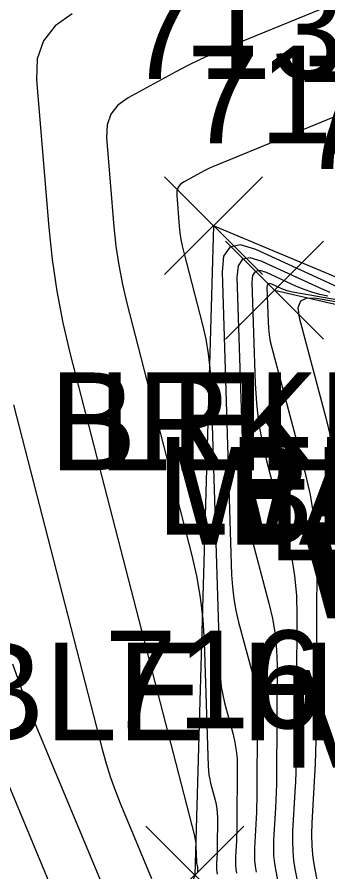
# Model space of a CAD drawing. Extents: x 1650836 to 1652450, y 332578 to 333908.
# Drawn here: x 1652071.34 to 1652077.69, y 332746.47 to 332763.95 of the extents above; entities that cross this region are included whole.
import ezdxf

# ---------------------------------------------------------------- set-up
doc = ezdxf.new("R2010")
doc.units = 0
for name, color, linetype in [('D_A', 7, 'Continuous'), ('D_C', 7, 'Continuous'), ('D_I', 7, 'Continuous'), ('L_A', 7, 'Continuous'), ('L_I', 7, 'Continuous'), ('L_TIC', 7, 'Continuous'), ('LARO', 7, 'Continuous'), ('LAWE', 7, 'Continuous'), ('LSOGCMA', 7, 'Continuous'), ('LSOGCMI', 7, 'Continuous')]:
    doc.layers.add(name, color=color, linetype=linetype)

msp = doc.modelspace()

# ---------------------------------------------------------------- linework, layer by layer
at = {"layer": 'L_TIC'}
for points in [[(1652074.356, 332758.685), (1652076.356, 332760.685)], [(1652076.356, 332758.685), (1652074.356, 332760.685)], [(1652074.356, 332758.685), (1652076.356, 332760.685)], [(1652076.356, 332758.685), (1652074.356, 332760.685)], [(1652075.603, 332757.368), (1652077.603, 332759.368)], [(1652077.603, 332757.368), (1652075.603, 332759.368)], [(1652073.973, 332745.408), (1652075.973, 332747.408)], [(1652075.973, 332745.408), (1652073.973, 332747.408)]]:
    msp.add_lwpolyline(points, dxfattribs=at)
at = {"layer": 'LARO'}
for points in [[(1652075.356, 332759.685), (1652074.973, 332746.408), (1652073.187, 332741.436)], [(1652076.603, 332758.368), (1652078.878, 332757.841), (1652083.698, 332755.279), (1652084.666, 332748.821), (1652086.861, 332729.205), (1652082.01, 332719.071), (1652080.101, 332708.542)]]:
    msp.add_lwpolyline(points, dxfattribs=at)
at = {"layer": 'LAWE'}
msp.add_lwpolyline([(1652078.979, 332758.161), (1652075.356, 332759.685)], dxfattribs=at)
at = {"layer": 'LSOGCMA'}
msp.add_lwpolyline([(1652078.616, 332758.039), (1652076.972, 332758.326), (1652076.916, 332758.338), (1652076.862, 332758.353), (1652076.808, 332758.371), (1652076.755, 332758.394), (1652076.548, 332758.489), (1652076.502, 332758.503), (1652076.47, 332758.496), (1652076.452, 332758.469), (1652076.447, 332758.422), (1652076.47, 332757.722), (1652076.478, 332757.587), (1652076.494, 332757.452), (1652076.517, 332757.319), (1652076.548, 332757.188), (1652077.223, 332754.653), (1652077.331, 332754.185), (1652077.408, 332753.713), (1652077.453, 332753.237), (1652077.466, 332752.756), (1652077.449, 332749.405), (1652077.446, 332749.164), (1652077.44, 332748.923), (1652077.431, 332748.682), (1652077.418, 332748.441), (1652077.362, 332747.477), (1652077.356, 332747.237), (1652077.364, 332746.998), (1652077.387, 332746.759), (1652077.426, 332746.522), (1652077.708, 332745.067)], dxfattribs=at)
at = {"layer": 'LSOGCMI'}
for points in [[(1652081.276, 332765.641), (1652075.588, 332763.306), (1652075.333, 332763.197), (1652075.081, 332763.082), (1652074.833, 332762.96), (1652074.587, 332762.831), (1652073.612, 332762.302), (1652073.402, 332762.152), (1652073.258, 332761.966), (1652073.181, 332761.744), (1652073.171, 332761.485), (1652073.323, 332759.662), (1652073.364, 332759.267), (1652073.422, 332758.875), (1652073.496, 332758.486), (1652073.587, 332758.1), (1652074.91, 332752.967), (1652075.011, 332752.526), (1652075.087, 332752.081), (1652075.139, 332751.632), (1652075.166, 332751.18), (1652075.247, 332748.637), (1652075.252, 332748.548), (1652075.262, 332748.459), (1652075.278, 332748.372), (1652075.298, 332748.285), (1652075.391, 332747.938), (1652075.411, 332747.852), (1652075.425, 332747.764), (1652075.433, 332747.676), (1652075.436, 332747.586), (1652075.432, 332746.964), (1652075.432, 332746.919), (1652075.431, 332746.875), (1652075.429, 332746.83), (1652075.427, 332746.785), (1652075.416, 332746.606), (1652075.415, 332746.562), (1652075.417, 332746.517), (1652075.421, 332746.473), (1652075.428, 332746.429)], [(1652072.469, 332764.019), (1652072.12, 332763.771), (1652071.882, 332763.462), (1652071.755, 332763.094), (1652071.737, 332762.666), (1652071.989, 332759.646), (1652072.057, 332758.993), (1652072.153, 332758.344), (1652072.276, 332757.7), (1652072.427, 332757.06), (1652074.965, 332747.212), (1652074.978, 332747.158), (1652074.987, 332747.103), (1652074.993, 332747.048), (1652074.997, 332746.993), (1652075.006, 332746.681), (1652075.007, 332746.67), (1652075.008, 332746.659), (1652075.01, 332746.649), (1652075.013, 332746.638), (1652075.024, 332746.596), (1652075.027, 332746.585), (1652075.028, 332746.574), (1652075.029, 332746.563), (1652075.03, 332746.552), (1652075.029, 332746.476), (1652075.029, 332746.465)], [(1652081.398, 332763.379), (1652075.436, 332760.931), (1652075.348, 332760.893), (1652075.261, 332760.853), (1652075.176, 332760.811), (1652075.091, 332760.767), (1652074.756, 332760.585), (1652074.684, 332760.534), (1652074.634, 332760.47), (1652074.608, 332760.393), (1652074.604, 332760.304), (1652074.656, 332759.677), (1652074.671, 332759.541), (1652074.69, 332759.406), (1652074.716, 332759.273), (1652074.747, 332759.14), (1652075.13, 332757.655), (1652075.197, 332757.362), (1652075.248, 332757.067), (1652075.282, 332756.77), (1652075.3, 332756.47), (1652075.487, 332750.592), (1652075.497, 332750.425), (1652075.516, 332750.259), (1652075.545, 332750.094), (1652075.584, 332749.931), (1652075.757, 332749.281), (1652075.795, 332749.118), (1652075.821, 332748.954), (1652075.837, 332748.788), (1652075.842, 332748.62), (1652075.836, 332747.452), (1652075.835, 332747.368), (1652075.833, 332747.284), (1652075.829, 332747.2), (1652075.825, 332747.116), (1652075.806, 332746.781), (1652075.803, 332746.697), (1652075.806, 332746.613), (1652075.814, 332746.53), (1652075.828, 332746.448)], [(1652078.226, 332758.278), (1652076.219, 332759.2), (1652075.908, 332759.294), (1652075.69, 332759.249), (1652075.563, 332759.065), (1652075.53, 332758.742), (1652075.727, 332752.548), (1652075.742, 332752.302), (1652075.77, 332752.059), (1652075.813, 332751.817), (1652075.87, 332751.578), (1652076.123, 332750.624), (1652076.179, 332750.385), (1652076.218, 332750.144), (1652076.241, 332749.9), (1652076.248, 332749.654), (1652076.239, 332747.941), (1652076.238, 332747.817), (1652076.234, 332747.694), (1652076.23, 332747.571), (1652076.223, 332747.447), (1652076.195, 332746.955), (1652076.191, 332746.832), (1652076.196, 332746.709), (1652076.208, 332746.588), (1652076.227, 332746.466)], [(1652077.738, 332758.32), (1652077.612, 332758.374), (1652076.329, 332758.963), (1652076.106, 332759.03), (1652075.95, 332758.998), (1652075.86, 332758.867), (1652075.836, 332758.635), (1652075.967, 332754.503), (1652075.987, 332754.18), (1652076.025, 332753.859), (1652076.081, 332753.54), (1652076.155, 332753.225), (1652076.49, 332751.967), (1652076.563, 332751.652), (1652076.615, 332751.333), (1652076.645, 332751.012), (1652076.654, 332750.688), (1652076.642, 332748.429), (1652076.64, 332748.266), (1652076.636, 332748.104), (1652076.63, 332747.941), (1652076.622, 332747.779), (1652076.584, 332747.129), (1652076.579, 332746.967), (1652076.585, 332746.806), (1652076.601, 332746.645), (1652076.627, 332746.485), (1652076.978, 332744.674)], [(1652077.694, 332758.244), (1652077.529, 332758.278), (1652077.367, 332758.323), (1652077.209, 332758.378), (1652077.053, 332758.443), (1652076.438, 332758.726), (1652076.304, 332758.767), (1652076.21, 332758.747), (1652076.156, 332758.668), (1652076.141, 332758.529), (1652076.207, 332756.456), (1652076.232, 332756.055), (1652076.278, 332755.658), (1652076.348, 332755.265), (1652076.44, 332754.874), (1652076.856, 332753.31), (1652076.947, 332752.918), (1652077.011, 332752.523), (1652077.049, 332752.124), (1652077.06, 332751.722), (1652077.045, 332748.917), (1652077.043, 332748.715), (1652077.038, 332748.513), (1652077.03, 332748.311), (1652077.02, 332748.11), (1652076.973, 332747.303), (1652076.967, 332747.102), (1652076.975, 332746.902), (1652076.994, 332746.702), (1652077.026, 332746.503), (1652077.343, 332744.87)], [(1652078.692, 332757.981), (1652077.464, 332758.196), (1652077.26, 332758.204), (1652077.133, 332758.141), (1652077.082, 332758.009), (1652077.107, 332757.807), (1652077.654, 332755.754), (1652077.752, 332755.331)], [(1652071.267, 332756.02), (1652073.081, 332748.981), (1652073.161, 332748.691), (1652073.251, 332748.405), (1652073.352, 332748.122), (1652073.462, 332747.843), (1652074.087, 332746.341)], [(1652069.549, 332752.143), (1652072.028, 332746.187), (1652072.158, 332745.927), (1652072.322, 332745.695), (1652072.518, 332745.489), (1652072.748, 332745.311), (1652073.806, 332744.602), (1652073.995, 332744.449), (1652074.143, 332744.269), (1652074.252, 332744.063), (1652074.32, 332743.829), (1652074.511, 332742.842), (1652074.558, 332742.596), (1652074.603, 332742.348), (1652074.647, 332742.101), (1652074.689, 332741.853), (1652074.925, 332740.427), (1652074.964, 332740.107), (1652074.975, 332739.787), (1652074.957, 332739.467), (1652074.911, 332739.148), (1652072.571, 332726.82)], [(1652071.25, 332750.727), (1652071.467, 332750.115), (1652071.706, 332749.511), (1652073.058, 332746.264), (1652073.142, 332746.095), (1652073.249, 332745.944), (1652073.376, 332745.81), (1652073.526, 332745.694), (1652074.166, 332745.266), (1652074.31, 332745.149), (1652074.424, 332745.011), (1652074.507, 332744.852), (1652074.559, 332744.674), (1652074.845, 332743.198), (1652074.904, 332742.889), (1652074.961, 332742.579), (1652075.015, 332742.269), (1652075.068, 332741.959), (1652075.364, 332740.172), (1652075.413, 332739.771), (1652075.426, 332739.37), (1652075.404, 332738.97), (1652075.346, 332738.57), (1652073.156, 332727.028)]]:
    msp.add_lwpolyline(points, dxfattribs=at)

# ---------------------------------------------------------------- texts
at = {"layer": 'D_A'}
for p in [(1652074.57, 332753.161), (1652077.127, 332751.66), (1652077.362, 332751.62)]:
    msp.add_text('WALLH', height=2, dxfattribs=at).set_placement(p)
at = {"layer": 'D_C'}
for s, p in [('MARBLE HEAD WALL', (1652064.177, 332749.161)), ('MARBLE', (1652076.769, 332748.601))]:
    msp.add_text(s, height=2, dxfattribs=at).set_placement(p)
at = {"layer": 'D_I'}
msp.add_text('712', height=2, dxfattribs=at).set_placement((1652077.184, 332761.161))
at = {"layer": 'L_A'}
for s, p in [('BRKL', (1652072.001, 332754.685)), ('LEL', (1652072.994, 332754.685)), ('LER', (1652074.186, 332753.368)), ('BRKL', (1652075.625, 332753.161)), ('LER', (1652076.461, 332752.841))]:
    msp.add_text(s, height=2, dxfattribs=at).set_placement(p)
at = {"layer": 'L_I'}
for s, p in [('713', (1652073.561, 332762.685)), ('713', (1652073.561, 332762.685)), ('714', (1652074.808, 332761.368)), ('712', (1652077.184, 332761.161)), ('715', (1652077.083, 332760.841)), ('716', (1652073.123, 332749.408))]:
    msp.add_text(s, height=2, dxfattribs=at).set_placement(p)

doc.saveas('drawing.dxf')
